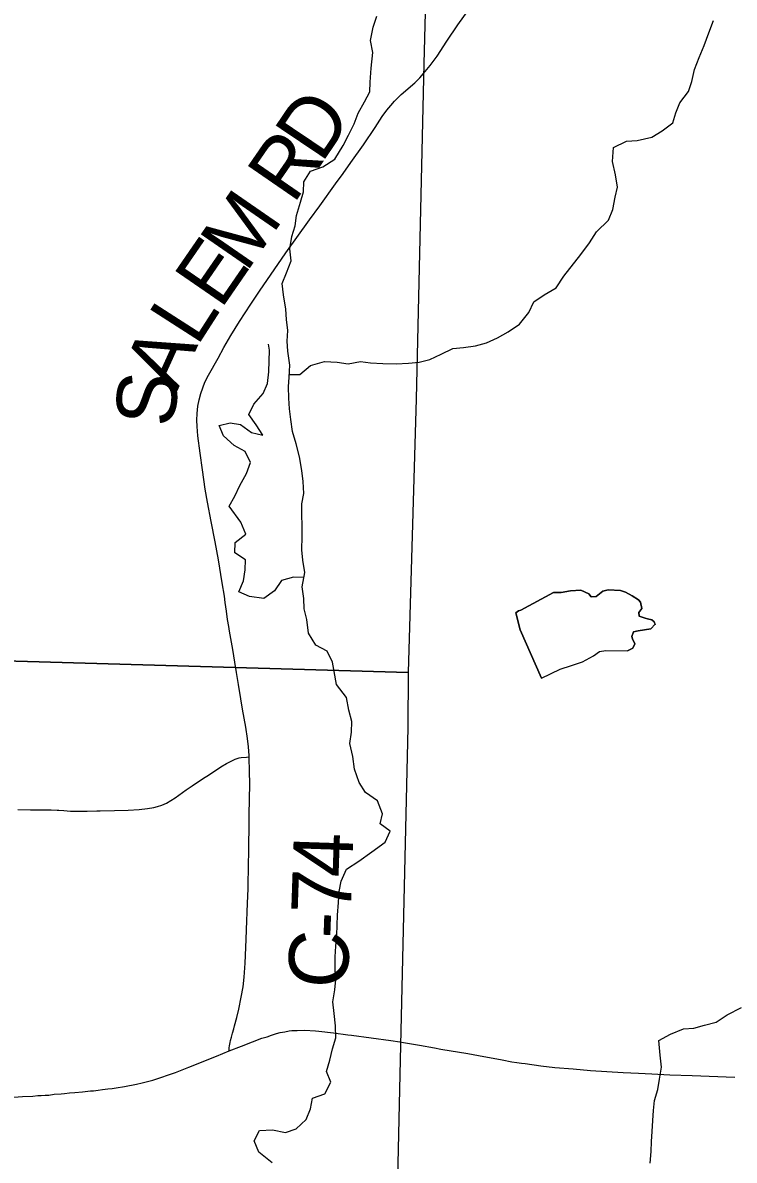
# Model space of a CAD drawing. Extents: x 0 to 191, y 0 to 55.
# Drawn here: x 143.839 to 144.178, y 24.131 to 24.673 of the extents above; entities that cross this region are included whole.
import ezdxf

# ---------------------------------------------------------------- set-up
doc = ezdxf.new("R2010")
doc.units = 0
for name, color, linetype in [('GM_X_Corporation', 7, 'Continuous'), ('GM_X_County_Road', 7, 'Continuous'), ('GM_X_County_Road_Text', 7, 'Continuous'), ('GM_X_Minor_Lake', 7, 'Continuous'), ('GM_X_Minor_River', 7, 'Continuous'), ('GM_X_State_Route', 7, 'Continuous'), ('GM_X_Township_Road', 7, 'Continuous')]:
    doc.layers.add(name, color=color, linetype=linetype)

msp = doc.modelspace()

# ---------------------------------------------------------------- linework, layer by layer
at = {"layer": 'GM_X_Corporation'}
for points in [[(144.03582, 24.87048), (144.03438, 24.81277), (144.0303, 24.65347), (144.02663, 24.49386), (144.02284, 24.36328), (143.51695, 24.37798), (143.5298, 24.88006)], [(143.51695, 24.37798), (144.02284, 24.36328), (144.02275, 24.33715), (144.01895, 24.17876), (144.01537, 24.01591), (144.01224, 23.86124), (143.5083, 23.87349), (143.50204, 23.8736)]]:
    msp.add_lwpolyline(points, close=True, dxfattribs=at)
at = {"layer": 'GM_X_County_Road'}
for points in [[(143.94703, 24.32307), (143.94701, 24.32386), (143.94673, 24.32787), (143.94626, 24.33186), (143.94541, 24.33736), (143.94391, 24.34592), (143.94305, 24.35082), (143.94195, 24.35756), (143.94099, 24.36338), (143.94025, 24.3682), (143.93925, 24.37428), (143.93805, 24.38129), (143.93776, 24.38312), (143.93743, 24.38522), (143.93681, 24.38856), (143.93625, 24.39253), (143.93568, 24.39673), (143.93525, 24.39978), (143.93422, 24.40611), (143.93244, 24.4171), (143.93087, 24.42564), (143.92895, 24.43539), (143.92719, 24.44455), (143.92614, 24.45068), (143.92478, 24.4599), (143.92367, 24.46789), (143.92263, 24.47621), (143.92226, 24.48056), (143.92217, 24.48369), (143.92229, 24.48682), (143.92267, 24.49025), (143.92322, 24.49334), (143.92401, 24.49637), (143.92491, 24.49905), (143.926, 24.50166), (143.92771, 24.505), (143.93225, 24.51315), (143.93505, 24.51834), (143.93834, 24.52399), (143.94241, 24.53062), (143.94786, 24.53894), (143.95206, 24.54511), (143.96449, 24.56333), (143.97583, 24.57918), (143.98072, 24.58572), (143.98828, 24.5962), (143.99183, 24.60113), (143.99559, 24.60637), (144.00159, 24.61494), (144.00711, 24.62309), (144.01042, 24.62839), (144.01262, 24.63142), (144.01452, 24.63358), (144.01631, 24.63566), (144.01952, 24.63884), (144.02595, 24.6444), (144.02833, 24.64682), (144.03101, 24.6498), (144.03333, 24.65268), (144.0366, 24.65719), (144.04119, 24.66427), (144.04652, 24.67208), (144.05915, 24.68994)], [(143.93746, 24.18302), (143.9375, 24.18337), (143.93756, 24.1845), (143.9377, 24.18541), (143.93784, 24.18623), (143.938, 24.18699), (143.93825, 24.18792), (143.9387, 24.1896), (143.93915, 24.19139), (143.93971, 24.19349), (143.94012, 24.19499), (143.94116, 24.19891), (143.94211, 24.20282), (143.94333, 24.20858), (143.94413, 24.21347), (143.94467, 24.21808), (143.94516, 24.22487), (143.94568, 24.23604), (143.94586, 24.24069), (143.94633, 24.25342), (143.94652, 24.26025), (143.94678, 24.27267), (143.94687, 24.27702), (143.94697, 24.28292), (143.94704, 24.28788), (143.94712, 24.29595), (143.94719, 24.30247), (143.94731, 24.31054), (143.94726, 24.31581), (143.94703, 24.32307)]]:
    msp.add_lwpolyline(points, dxfattribs=at)
at = {"layer": 'GM_X_Minor_Lake'}
for points in [[(144.12741, 24.37363), (144.12985, 24.37499), (144.13078, 24.37709), (144.12981, 24.37935), (144.12942, 24.38049), (144.13015, 24.38277), (144.13241, 24.38318), (144.13846, 24.3842), (144.14051, 24.38631), (144.14012, 24.38745), (144.13898, 24.38838), (144.13689, 24.38892), (144.13575, 24.38929), (144.13291, 24.3902), (144.1327, 24.3919), (144.13419, 24.39382), (144.13359, 24.39685), (144.13264, 24.39797), (144.12959, 24.39983), (144.12635, 24.40169), (144.12407, 24.40242), (144.11821, 24.40272), (144.11557, 24.40212), (144.11482, 24.40154), (144.11238, 24.39962), (144.11011, 24.3994), (144.10896, 24.4009), (144.10516, 24.40256), (144.10024, 24.40231), (144.09571, 24.4015), (144.09212, 24.40145), (144.0765, 24.3931), (144.07537, 24.39271), (144.07406, 24.39174), (144.07623, 24.38362), (144.08631, 24.36061)], [(144.08631, 24.36061), (144.07623, 24.38362), (144.07406, 24.39174), (144.07537, 24.39271), (144.0765, 24.3931), (144.09212, 24.40145), (144.09571, 24.4015), (144.10024, 24.40231), (144.10516, 24.40256), (144.10896, 24.4009), (144.11011, 24.3994), (144.11238, 24.39962), (144.11482, 24.40154), (144.11557, 24.40212), (144.11821, 24.40272), (144.12407, 24.40242), (144.12635, 24.40169), (144.12959, 24.39983), (144.13264, 24.39797), (144.13359, 24.39685), (144.13419, 24.39382), (144.1327, 24.3919), (144.13291, 24.3902), (144.13575, 24.38929), (144.13689, 24.38892), (144.13898, 24.38838), (144.14012, 24.38745), (144.14052, 24.38612), (144.14051, 24.38631), (144.13846, 24.3842), (144.13241, 24.38318), (144.13015, 24.38277), (144.12942, 24.38049), (144.12981, 24.37935), (144.13078, 24.37709), (144.12985, 24.37499), (144.12741, 24.37363)], [(144.08631, 24.36061), (144.09534, 24.36489), (144.10062, 24.36666), (144.1059, 24.36844), (144.11116, 24.37135), (144.11398, 24.37328), (144.117, 24.37388), (144.12741, 24.37363)]]:
    msp.add_lwpolyline(points, dxfattribs=at)
at = {"layer": 'GM_X_Minor_River'}
for points in [[(143.99907, 24.62994), (144.00204, 24.63529), (144.00464, 24.64006), (144.00478, 24.6448), (144.00528, 24.65145), (144.00595, 24.65885), (144.00495, 24.66453), (144.0062, 24.67099), (144.00785, 24.67613)], [(143.96624, 24.5054), (143.97126, 24.50539), (143.97633, 24.50963), (143.98293, 24.5116), (143.98898, 24.5113), (143.99429, 24.51042), (144.00014, 24.51163), (144.00488, 24.51093), (144.01074, 24.51062), (144.01718, 24.51051), (144.02304, 24.51077), (144.02814, 24.51122), (144.03323, 24.51261), (144.0385, 24.51514), (144.04415, 24.51786), (144.04925, 24.51831), (144.05492, 24.51913), (144.0602, 24.52053), (144.06547, 24.52287), (144.07055, 24.52578), (144.07581, 24.52945), (144.08029, 24.535), (144.0827, 24.53996), (144.08758, 24.54344), (144.09341, 24.54673), (144.09694, 24.55228), (144.10516, 24.56262), (144.10926, 24.56817), (144.11261, 24.57333), (144.11822, 24.5789), (144.12044, 24.58405), (144.12151, 24.58994), (144.1226, 24.59469), (144.12159, 24.60056), (144.1202, 24.60699), (144.12069, 24.61363), (144.1269, 24.61655), (144.13201, 24.617), (144.13899, 24.6186), (144.14388, 24.62151), (144.14894, 24.62536), (144.15041, 24.63012), (144.15225, 24.63488), (144.15635, 24.64024), (144.158, 24.64501), (144.15927, 24.65071), (144.16148, 24.65643), (144.16388, 24.66214), (144.16608, 24.66824), (144.16829, 24.67415)], [(143.95805, 24.12955), (143.95175, 24.13478), (143.94942, 24.14006), (143.95202, 24.14502), (143.95826, 24.14529), (143.96433, 24.14404), (143.96942, 24.14581), (143.97429, 24.15023), (143.97631, 24.15537), (143.9772, 24.16051), (143.98305, 24.16247), (143.98602, 24.16801), (143.98388, 24.17311), (143.98552, 24.17862), (143.98679, 24.18395), (143.98844, 24.18928), (143.98819, 24.19497), (143.98756, 24.20084), (143.98693, 24.20633), (143.98782, 24.21203), (143.98833, 24.21697), (143.98809, 24.22171), (143.98803, 24.22777), (143.98835, 24.2329), (143.98886, 24.23821), (143.98914, 24.2477), (143.98964, 24.25377), (143.98997, 24.2589), (143.99086, 24.26384), (143.99345, 24.26956), (143.99927, 24.27343), (144.00547, 24.27787), (144.01185, 24.2825), (144.01425, 24.28765), (144.00949, 24.29119), (144.01057, 24.29594), (144.00823, 24.30217), (144.00252, 24.30609), (143.99944, 24.31098), (143.99729, 24.31721), (143.99647, 24.32327), (143.99508, 24.32951), (143.99578, 24.33483), (143.99591, 24.33995), (143.99453, 24.34543), (143.99352, 24.35149), (143.98873, 24.35769), (143.98672, 24.36828), (143.98421, 24.37356), (143.97888, 24.37634), (143.97541, 24.38217), (143.97459, 24.38861), (143.97321, 24.39372), (143.97316, 24.39865), (143.97234, 24.40413), (143.97359, 24.41098), (143.97258, 24.41684), (143.97215, 24.42177), (143.97227, 24.42822), (143.97211, 24.44377), (143.97319, 24.44871), (143.97275, 24.4544), (143.97213, 24.4597), (143.97111, 24.46613), (143.96953, 24.47237), (143.96777, 24.47823), (143.96695, 24.48391), (143.96633, 24.48902), (143.9659, 24.49413), (143.96584, 24.49944), (143.96617, 24.50419), (143.96649, 24.50988), (143.96547, 24.51651), (143.96523, 24.52124), (143.96555, 24.52637), (143.96493, 24.53167), (143.9645, 24.5366), (143.96348, 24.54341), (143.96286, 24.54871), (143.96488, 24.55386), (143.96709, 24.55957), (143.96646, 24.56526), (143.96735, 24.57114), (143.969, 24.57629), (143.9697, 24.58122), (143.97153, 24.5875), (143.97299, 24.59245), (143.97312, 24.5972), (143.97629, 24.60235), (143.98213, 24.60432), (143.98795, 24.608), (143.99186, 24.61449), (143.99445, 24.61946), (143.99705, 24.6248), (143.99907, 24.62994)], [(143.97316, 24.4086), (143.96813, 24.40882), (143.96247, 24.40724), (143.95912, 24.40226), (143.95405, 24.3986), (143.94723, 24.39965), (143.9421, 24.40186), (143.94431, 24.40701), (143.9452, 24.41233), (143.94534, 24.41708), (143.9402, 24.42042), (143.94033, 24.42536), (143.9454, 24.42921), (143.94307, 24.43506), (143.9375, 24.44258), (143.94029, 24.44736), (143.94269, 24.45251), (143.94585, 24.45823), (143.94769, 24.46338), (143.94517, 24.46866), (143.93984, 24.47162), (143.93488, 24.47611), (143.93274, 24.48102), (143.93802, 24.48241), (143.94295, 24.48152), (143.9481, 24.47779), (143.9536, 24.47654), (143.95033, 24.48143), (143.94687, 24.48631), (143.94928, 24.49127), (143.95377, 24.49626), (143.9558, 24.50103), (143.95649, 24.50672), (143.95676, 24.51697), (143.95635, 24.51981)], [(144.13814, 24.12951), (144.13865, 24.13502), (144.13879, 24.13976), (144.13912, 24.14451), (144.13944, 24.14982), (144.13977, 24.15456), (144.14028, 24.15931), (144.14174, 24.16464), (144.14263, 24.16958), (144.14352, 24.17528), (144.14289, 24.18096), (144.14225, 24.18797), (144.14789, 24.19089), (144.15411, 24.19343), (144.15902, 24.19387), (144.16412, 24.19526), (144.16959, 24.19666), (144.17485, 24.20013), (144.18162, 24.20363)]]:
    msp.add_lwpolyline(points, dxfattribs=at)
at = {"layer": 'GM_X_State_Route'}
for points in [[(143.88676, 24.16591), (143.88763, 24.16604), (143.89342, 24.16708), (143.89613, 24.16772), (143.90122, 24.16905), (143.90551, 24.17047), (143.90822, 24.17137), (143.91201, 24.17273), (143.91433, 24.17362), (143.91838, 24.17526), (143.93144, 24.18054), (143.93746, 24.18302), (143.9434, 24.18525), (143.94861, 24.18725), (143.95312, 24.18897), (143.95562, 24.18976), (143.95771, 24.1904), (143.96006, 24.19125), (143.96189, 24.19168), (143.96405, 24.19207), (143.9662, 24.19251), (143.96745, 24.19266), (143.96997, 24.19269), (143.97341, 24.19284), (143.97869, 24.19253), (143.98024, 24.19239), (143.98733, 24.19155), (143.99407, 24.19065), (143.9959, 24.19044), (144.01454, 24.18801), (144.01882, 24.18733), (144.02065, 24.18702), (144.0234, 24.18652), (144.02828, 24.18567), (144.03531, 24.18443), (144.03834, 24.18383), (144.05119, 24.18172), (144.05884, 24.18034), (144.0634, 24.17947), (144.06766, 24.17869), (144.07223, 24.17784), (144.07468, 24.17749), (144.07682, 24.17718), (144.07865, 24.17694), (144.08601, 24.17585), (144.09279, 24.1751), (144.10144, 24.17437), (144.10978, 24.17371), (144.12524, 24.17272), (144.13267, 24.17232), (144.13887, 24.17199), (144.14755, 24.1716), (144.1581, 24.17118), (144.17857, 24.17045)], [(143.77043, 24.15788), (143.79774, 24.15909), (143.81948, 24.16006), (143.83064, 24.16063), (143.83909, 24.16122), (143.84399, 24.16146), (143.84644, 24.16167), (143.84798, 24.16174), (143.84982, 24.16193), (143.85167, 24.16191), (143.85412, 24.16228), (143.85752, 24.16254), (143.85906, 24.16266), (143.86153, 24.16292), (143.864, 24.16311), (143.86771, 24.16347), (143.8714, 24.1639), (143.87294, 24.16402), (143.87507, 24.16434), (143.87723, 24.16454), (143.87968, 24.1649), (143.88183, 24.16512), (143.88457, 24.1656), (143.88676, 24.16591)]]:
    msp.add_lwpolyline(points, dxfattribs=at)
at = {"layer": 'GM_X_Township_Road'}
msp.add_lwpolyline([(143.83689, 24.29806), (143.84279, 24.29793), (143.84869, 24.29788), (143.85086, 24.29785), (143.85272, 24.29783), (143.8555, 24.29777), (143.85643, 24.29773), (143.85882, 24.29751), (143.86034, 24.2974), (143.86187, 24.29731), (143.8628, 24.29729), (143.8634, 24.29725), (143.86464, 24.29725), (143.86525, 24.29722), (143.86649, 24.29724), (143.86742, 24.29723), (143.86988, 24.29726), (143.87451, 24.29734), (143.87606, 24.29738), (143.88287, 24.29759), (143.88937, 24.29775), (143.89461, 24.29809), (143.89859, 24.2985), (143.90161, 24.29902), (143.90337, 24.29946), (143.90538, 24.30014), (143.90761, 24.30112), (143.90976, 24.30227), (143.91182, 24.30358), (143.91706, 24.3074), (143.91987, 24.30936), (143.92531, 24.31293), (143.92767, 24.31443), (143.93361, 24.31836), (143.93626, 24.31999), (143.93875, 24.32132), (143.94047, 24.3221), (143.9423, 24.32269), (143.94327, 24.32285), (143.94574, 24.323), (143.94703, 24.32307)], dxfattribs=at)

# ---------------------------------------------------------------- texts
at = {"layer": 'GM_X_County_Road_Text'}
for s, rotation, p in [('D', 56.0716, (143.98158, 24.60562)), ('R', 55.4081, (143.96813, 24.58611)), ('M', 55.3547, (143.94561, 24.55352)), ('E', 55.4505, (143.93356, 24.53603)), ('L', 57.2941, (143.92221, 24.51835)), ('A', 65.5981, (143.91241, 24.49654)), ('S', 84.475, (143.9112, 24.47984)), ('4', 88.0742, (143.99607, 24.26544)), ('7', 88.0195, (143.99547, 24.24792)), ('-', 87.8716, (143.99503, 24.23618)), ('C', 86.5242, (143.99358, 24.21216))]:
    msp.add_text(s, height=0.02841, rotation=rotation, dxfattribs=at).set_placement(p)

doc.saveas('drawing.dxf')
